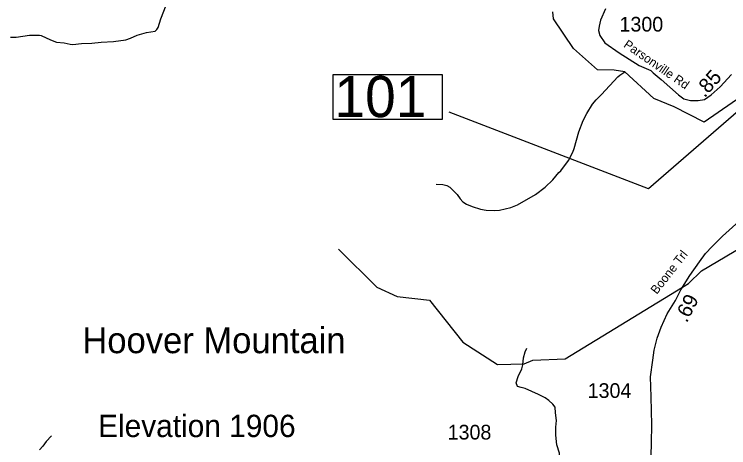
# Model space of a CAD drawing. Extents: x 1248224 to 1454986, y 825081 to 985870.
# Drawn here: x 1312793 to 1318874, y 891703 to 895393 of the extents above; entities that cross this region are included whole.
import ezdxf

# ---------------------------------------------------------------- set-up
doc = ezdxf.new("R2010")
doc.units = 0
for name, color, linetype in [('Exist Geographical Mountain Summit Elevation Number Label', 7, 'Continuous'), ('Exist Geographical Mountain Summit Label', 7, 'Continuous'), ('Exist Hydrographic Creek Single Shore', 7, 'Continuous'), ('Exist Hydrographic Misc Water Feature', 7, 'Continuous'), ('Exist Road Non-System Type 51', 7, 'Continuous'), ('Exist Road Secondary Mileage Hundredths English Label', 7, 'Continuous'), ('Exist Road Secondary Structure Standard Bridge Number Label', 7, 'Continuous'), ('Exist Road Secondary Type 51 Attributed', 7, 'Continuous'), ('Exist Road Secondary Type 51 Label', 7, 'Continuous'), ('Exist Road Secondary Type 51 Number Label', 7, 'Continuous')]:
    doc.layers.add(name, color=color, linetype=linetype)

msp = doc.modelspace()

# ---------------------------------------------------------------- linework, layer by layer
at = {"layer": 'Exist Hydrographic Creek Single Shore'}
msp.add_lwpolyline([(1319260.3, 894887.5), (1318663.8, 894476.3), (1318409.1, 894604.8), (1318236.1, 894677.3), (1317988.6, 894903.3), (1317899.1, 894917.1), (1317757.1, 894920), (1317553, 895101.4), (1317384.1, 895354.3), (1317377.1, 895413.4)], dxfattribs=at)
at = {"layer": 'Exist Hydrographic Misc Water Feature'}
for points in [[(1312762.1, 895198.6), (1312810.2, 895199.2), (1312922.7, 895215.9), (1313008.7, 895215.4), (1313020.7, 895213.1), (1313101.6, 895174.8), (1313153.1, 895157.2), (1313216.9, 895149.4), (1313268.7, 895138), (1313292.7, 895137.2), (1313364.8, 895145.1), (1313453, 895146.6), (1313533.3, 895156.3), (1313637.5, 895161.2), (1313741.9, 895176.2), (1313782.3, 895189), (1313839, 895215.4), (1313919.7, 895237.1), (1313992.1, 895250.9), (1314006.5, 895262.5), (1314019.1, 895282.2), (1314039.1, 895353.6), (1314105.8, 895523.6)], [(1316384.3, 893946.5), (1316440.2, 893944.8), (1316474, 893935.9), (1316499.6, 893921.1), (1316515.2, 893908.6), (1316561.8, 893859.3), (1316588.8, 893822.6), (1316612.2, 893797.9), (1316641.6, 893777.1), (1316691, 893757.6), (1316762.5, 893735.6), (1316810.3, 893726.2), (1316882.2, 893724.1), (1316922.3, 893727), (1317018.9, 893748.2), (1317075.6, 893772.5), (1317230.2, 893860), (1317311.9, 893921.7), (1317377.7, 893983.7), (1317427.5, 894046.2), (1317444, 894061.8), (1317510.4, 894147.8), (1317548.5, 894220.7), (1317559.3, 894250.3), (1317597.4, 894393.3), (1317636, 894488.1), (1317665.7, 894549.2), (1317716, 894627.7), (1317745, 894664.9), (1317792.4, 894711.5), (1317930.6, 894859.5), (1317947, 894874.9), (1317988.6, 894903.3)], [(1315554.1, 893395), (1315880.1, 893070), (1316053.1, 892991), (1316328.1, 892959.3), (1316611.1, 892602.3), (1316907.1, 892412.5), (1317132.1, 892417.8), (1317208.1, 892449.2), (1317483.1, 892460.1), (1318532.2, 893102.1), (1318643.1, 893208.2), (1319413.2, 893665.6), (1319597.1, 893701.3), (1320083.3, 893672.1)], [(1313110.6, 891803.8), (1313065.3, 891757.1), (1313036.2, 891718), (1313007.3, 891686.8)]]:
    msp.add_lwpolyline(points, dxfattribs=at)
at = {"layer": 'Exist Road Non-System Type 51'}
msp.add_lwpolyline([(1317436.7, 891593.1), (1317434.9, 891655.9), (1317412.3, 891728.4), (1317403.2, 891810), (1317403.2, 891878), (1317407.8, 891934.6), (1317401, 892000.3), (1317396.4, 892047.9), (1317378.3, 892075.1), (1317342.1, 892104.5), (1317310.4, 892127.2), (1317256.1, 892156.6), (1317197.2, 892181.6), (1317142.9, 892208.7), (1317106.7, 892215.5), (1317077.2, 892224.6), (1317065.9, 892256.3), (1317081.7, 892308.4), (1317113.4, 892376.4), (1317122.5, 892408.1), (1317127, 892469.3), (1317140.6, 892519.1), (1317156.5, 892550.9)], dxfattribs=at)
at = {"layer": 'Exist Road Secondary Structure Standard Bridge Number Label'}
msp.add_lwpolyline([(1315506.5, 894882.1), (1316435.4, 894882.1), (1316435.4, 894498), (1315506.5, 894498)], close=True, dxfattribs=at)
msp.add_lwpolyline([(1319171.1, 894755.4), (1318191.5, 893906.4), (1316493.4, 894559.5)], dxfattribs=at)
at = {"layer": 'Exist Road Secondary Type 51 Attributed'}
for points in [[(1317824.5, 895441.1), (1317783.4, 895342), (1317771.4, 895291.2), (1317766.5, 895255), (1317776.2, 895213.9), (1317819.7, 895151.1), (1317942.6, 895064.7), (1318111.6, 894958.3), (1318210.7, 894914.8), (1318230.9, 894894.7), (1318300, 894837.5), (1318447.4, 894707), (1318493.2, 894673.1), (1318548.8, 894658.6), (1318614, 894658.6), (1318667.1, 894668.3), (1318725.1, 894707), (1318802.4, 894774.6), (1318896.6, 894881)], [(1318158.5, 891256), (1318181.6, 891357.2), (1318200.9, 891484.3), (1318214.7, 891633.5), (1318216.1, 891744.1), (1318220.2, 891897.7), (1318213.3, 892136.7), (1318209.2, 892306.6), (1318228.5, 892449.6), (1318239.6, 892535.3), (1318265.8, 892634.7), (1318298.8, 892729), (1318349.9, 892843.7), (1318420.3, 892955.6), (1318467.2, 893046.8), (1318543.2, 893169.7), (1318625.6, 893284.9), (1318675.3, 893358.1), (1318731.9, 893416.2), (1318821.6, 893503.2), (1318963.8, 893633)]]:
    msp.add_lwpolyline(points, dxfattribs=at)

# ---------------------------------------------------------------- texts
at = {"layer": 'Exist Geographical Mountain Summit Elevation Number Label'}
msp.add_text('Elevation 1906', height=190, dxfattribs=at).set_placement((1313506.6, 891794.1))
at = {"layer": 'Exist Geographical Mountain Summit Label'}
msp.add_text('Hoover Mountain', height=220, dxfattribs=at).set_placement((1313372.4, 892508.1))
at = {"layer": 'Exist Road Secondary Mileage Hundredths English Label'}
for s, rotation, p in [('.85', 48.47024, (1318669, 894677.7)), ('.69', 62.76291, (1318516.7, 892761.2))]:
    msp.add_text(s, height=125, rotation=rotation, dxfattribs=at).set_placement(p)
at = {"layer": 'Exist Road Secondary Structure Standard Bridge Number Label'}
msp.add_text('101', height=350, dxfattribs=at).set_placement((1315519, 894517.8))
at = {"layer": 'Exist Road Secondary Type 51 Label'}
for s, rotation, p in [('Parsonville Rd', 325.22823, (1317973.3, 895119.7)), ('Boone Trl', 51.75704, (1318261.3, 893004.6))]:
    msp.add_text(s, height=75, rotation=rotation, dxfattribs=at).set_placement(p)
at = {"layer": 'Exist Road Secondary Type 51 Number Label'}
for s, p in [('1300', (1317944.7, 895246.3)), ('1304', (1317673.5, 892127.5)), ('1308', (1316481.9, 891773.3))]:
    msp.add_text(s, height=125, dxfattribs=at).set_placement(p)

doc.saveas('drawing.dxf')
